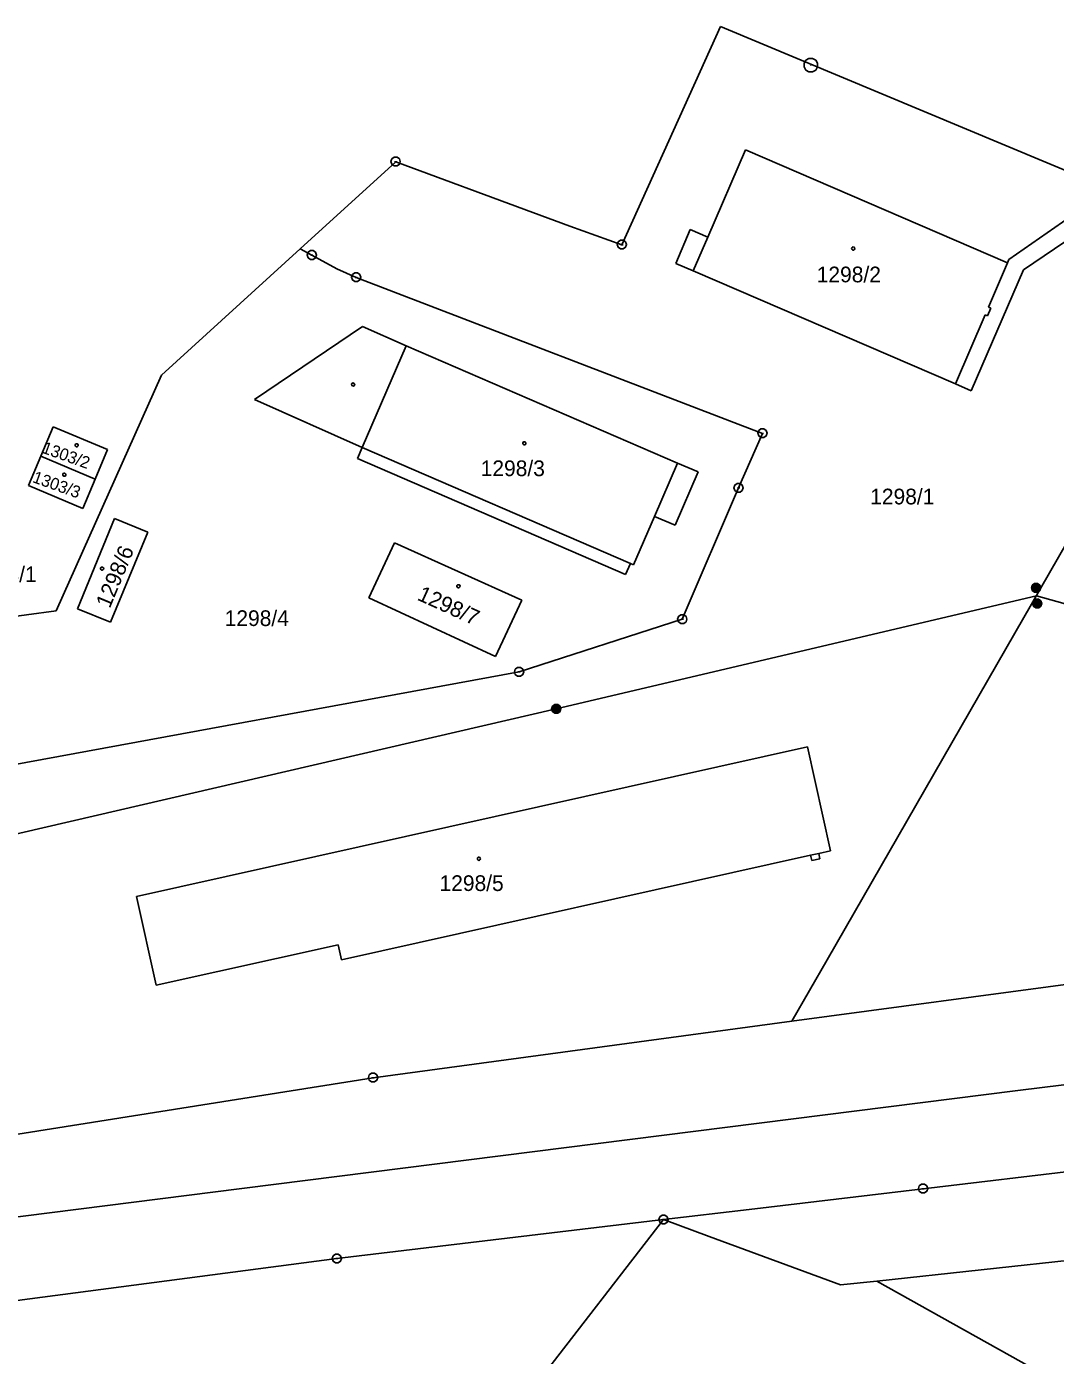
# Model space of a CAD drawing. Extents: x -806774 to -803680, y -1151731 to -1150053.
# Drawn here: x -804510.8 to -804399.3, y -1150506.1 to -1150362.2 of the extents above; entities that cross this region are included whole.
import ezdxf

# ---------------------------------------------------------------- set-up
doc = ezdxf.new("R2010")
doc.units = 0
for name, color, linetype in [('1', 7, 'Continuous'), ('12', 7, 'Continuous'), ('2', 7, 'Continuous'), ('4', 7, 'Continuous'), ('5', 7, 'Continuous'), ('6', 7, 'Continuous'), ('8', 7, 'Continuous')]:
    doc.layers.add(name, color=color, linetype=linetype)

msp = doc.modelspace()

# ---------------------------------------------------------------- linework, layer by layer
at = {"layer": '1'}
for p, q in [((-804446.28, -1150385.78), (-804435.61, -1150362.15)), ((-804379.46, -1150385.59), (-804435.61, -1150362.15)), ((-804432.88, -1150375.5), (-804436.98, -1150384.97)), ((-804404.52, -1150387.76), (-804432.88, -1150375.5)), ((-804470.79, -1150376.79), (-804481.13, -1150386.22)), ((-804470.79, -1150376.79), (-804455.94, -1150382.3)), ((-804395.31, -1150381.08), (-804404.37, -1150387.39)), ((-804455.94, -1150382.3), (-804451.93, -1150383.79)), ((-804402.78, -1150388.51), (-804393.31, -1150382.07)), ((-804451.93, -1150383.79), (-804446.28, -1150385.78)), ((-804438.88, -1150384.15), (-804440.46, -1150387.81)), ((-804436.98, -1150384.97), (-804438.88, -1150384.15)), ((-804496.15, -1150399.93), (-804481.13, -1150386.22)), ((-804479.87, -1150386.91), (-804481.13, -1150386.22)), ((-804477.15, -1150388.39), (-804479.87, -1150386.91)), ((-804475.07, -1150389.32), (-804477.15, -1150388.39)), ((-804440.46, -1150387.81), (-804438.58, -1150388.63)), ((-804438.58, -1150388.63), (-804410.14, -1150400.87)), ((-804408.44, -1150401.61), (-804402.78, -1150388.51)), ((-804404.37, -1150387.39), (-804404.52, -1150387.76)), ((-804475.07, -1150389.32), (-804431.06, -1150406.23)), ((-804486.1, -1150402.56), (-804474.37, -1150394.64)), ((-804474.37, -1150394.64), (-804469.64, -1150396.73)), ((-804469.64, -1150396.73), (-804440.25, -1150409.44)), ((-804385.7, -1150396.46), (-804424.05, -1150463.28)), ((-804507.58, -1150425.47), (-804496.15, -1150399.93)), ((-804410.14, -1150400.87), (-804408.44, -1150401.61)), ((-804474.41, -1150407.75), (-804486.1, -1150402.56)), ((-804509.23, -1150408.71), (-804507.89, -1150405.5)), ((-804507.89, -1150405.5), (-804502, -1150407.96)), ((-804431.06, -1150406.23), (-804433.64, -1150412.12)), ((-804510.56, -1150411.89), (-804509.23, -1150408.71)), ((-804509.23, -1150408.71), (-804503.35, -1150411.17)), ((-804502, -1150407.96), (-804503.35, -1150411.17)), ((-804474.93, -1150408.95), (-804474.41, -1150407.75)), ((-804445.88, -1150421.51), (-804474.93, -1150408.95)), ((-804440.25, -1150409.44), (-804438.01, -1150410.41)), ((-804503.35, -1150411.17), (-804504.68, -1150414.36)), ((-804438.01, -1150410.41), (-804440.51, -1150416.19)), ((-804504.68, -1150414.36), (-804510.56, -1150411.89)), ((-804433.64, -1150412.12), (-804439.74, -1150426.35)), ((-804505.26, -1150425.23), (-804501.23, -1150415.44)), ((-804501.23, -1150415.44), (-804497.65, -1150416.93)), ((-804442.75, -1150415.22), (-804445.02, -1150420.46)), ((-804440.51, -1150416.19), (-804442.75, -1150415.22)), ((-804497.65, -1150416.93), (-804501.68, -1150426.69)), ((-804473.68, -1150424.06), (-804470.93, -1150418.09)), ((-804470.93, -1150418.09), (-804457.13, -1150424.3)), ((-804445.36, -1150420.31), (-804445.88, -1150421.51)), ((-804445.02, -1150420.46), (-804445.36, -1150420.31)), ((-804459.96, -1150430.39), (-804473.68, -1150424.06)), ((-804457.13, -1150424.3), (-804459.96, -1150430.39)), ((-804524.97, -1150427.75), (-804507.58, -1150425.47)), ((-804501.68, -1150426.69), (-804505.26, -1150425.23)), ((-804439.74, -1150426.35), (-804457.42, -1150432.08)), ((-804457.42, -1150432.08), (-804541.27, -1150447.49)), ((-804498.86, -1150456.4), (-804426.19, -1150440.19)), ((-804426.19, -1150440.19), (-804423.68, -1150451.44)), ((-804425.85, -1150451.92), (-804476.67, -1150463.25)), ((-804425.72, -1150452.51), (-804425.85, -1150451.92)), ((-804423.68, -1150451.44), (-804424.97, -1150451.73)), ((-804424.97, -1150451.73), (-804424.84, -1150452.31)), ((-804424.84, -1150452.31), (-804425.72, -1150452.51)), ((-804496.72, -1150466.03), (-804498.86, -1150456.4)), ((-804477.02, -1150461.66), (-804496.72, -1150466.03)), ((-804476.67, -1150463.25), (-804477.02, -1150461.66)), ((-804424.05, -1150463.28), (-804427.86, -1150469.92)), ((-804427.86, -1150469.92), (-804381.52, -1150463.67)), ((-804427.86, -1150469.92), (-804473.24, -1150476.04)), ((-804473.24, -1150476.04), (-804532.83, -1150485.53)), ((-804413.66, -1150488.07), (-804383.87, -1150484.55)), ((-804413.66, -1150488.07), (-804432.51, -1150490.32)), ((-804432.51, -1150490.32), (-804441.78, -1150491.42)), ((-804441.78, -1150491.42), (-804477.16, -1150495.64)), ((-804467.14, -1150524.2), (-804441.78, -1150491.42)), ((-804436.85, -1150493.24), (-804441.78, -1150491.42)), ((-804436.85, -1150493.24), (-804422.59, -1150498.49)), ((-804418.66, -1150498.07), (-804389.32, -1150494.92)), ((-804520.26, -1150501.29), (-804477.16, -1150495.64)), ((-804422.59, -1150498.49), (-804418.66, -1150498.07)), ((-804397.29, -1150510.02), (-804418.66, -1150498.07))]:
    msp.add_line(p, q, dxfattribs=at)
at = {"layer": '12'}
for p, q in [((-804432.88, -1150375.5), (-804436.98, -1150384.97)), ((-804404.52, -1150387.76), (-804432.88, -1150375.5)), ((-804438.58, -1150388.63), (-804436.98, -1150384.97)), ((-804438.58, -1150388.63), (-804410.14, -1150400.87)), ((-804406.59, -1150392.54), (-804404.52, -1150387.76)), ((-804406.7, -1150393.48), (-804406.34, -1150392.65)), ((-804406.34, -1150392.65), (-804406.59, -1150392.54)), ((-804410.14, -1150400.87), (-804406.95, -1150393.37)), ((-804406.95, -1150393.37), (-804406.7, -1150393.48)), ((-804469.64, -1150396.73), (-804474.41, -1150407.75)), ((-804469.64, -1150396.73), (-804440.25, -1150409.44)), ((-804509.23, -1150408.71), (-804507.89, -1150405.5)), ((-804507.89, -1150405.5), (-804502, -1150407.96)), ((-804510.56, -1150411.89), (-804509.23, -1150408.71)), ((-804509.23, -1150408.71), (-804503.35, -1150411.17)), ((-804509.23, -1150408.71), (-804503.35, -1150411.17)), ((-804502, -1150407.96), (-804503.35, -1150411.17)), ((-804445.36, -1150420.31), (-804474.41, -1150407.75)), ((-804442.75, -1150415.22), (-804440.25, -1150409.44)), ((-804503.35, -1150411.17), (-804504.68, -1150414.36)), ((-804504.68, -1150414.36), (-804510.56, -1150411.89)), ((-804505.26, -1150425.23), (-804501.23, -1150415.44)), ((-804501.23, -1150415.44), (-804497.65, -1150416.93)), ((-804442.75, -1150415.22), (-804445.02, -1150420.46)), ((-804497.65, -1150416.93), (-804501.68, -1150426.69)), ((-804473.68, -1150424.06), (-804470.93, -1150418.09)), ((-804470.93, -1150418.09), (-804457.13, -1150424.3)), ((-804445.02, -1150420.46), (-804445.36, -1150420.31)), ((-804459.96, -1150430.39), (-804473.68, -1150424.06)), ((-804457.13, -1150424.3), (-804459.96, -1150430.39)), ((-804501.68, -1150426.69), (-804505.26, -1150425.23)), ((-804498.86, -1150456.4), (-804426.19, -1150440.19)), ((-804426.19, -1150440.19), (-804423.68, -1150451.44)), ((-804425.85, -1150451.92), (-804476.67, -1150463.25)), ((-804425.85, -1150451.92), (-804424.97, -1150451.73)), ((-804423.68, -1150451.44), (-804424.97, -1150451.73)), ((-804496.72, -1150466.03), (-804498.86, -1150456.4)), ((-804477.02, -1150461.66), (-804496.72, -1150466.03)), ((-804476.67, -1150463.25), (-804477.02, -1150461.66))]:
    msp.add_line(p, q, dxfattribs=at)
at = {"layer": '4'}
for p, q in [((-804438.58, -1150388.63), (-804436.98, -1150384.97)), ((-804406.59, -1150392.54), (-804404.52, -1150387.76)), ((-804406.7, -1150393.48), (-804406.34, -1150392.65)), ((-804406.34, -1150392.65), (-804406.59, -1150392.54)), ((-804410.14, -1150400.87), (-804406.95, -1150393.37)), ((-804406.95, -1150393.37), (-804406.7, -1150393.48)), ((-804469.64, -1150396.73), (-804474.41, -1150407.75)), ((-804445.36, -1150420.31), (-804474.41, -1150407.75)), ((-804442.75, -1150415.22), (-804440.25, -1150409.44)), ((-804425.85, -1150451.92), (-804424.97, -1150451.73))]:
    msp.add_line(p, q, dxfattribs=at)
at = {"layer": '5'}
for points in [[(-804421.23, -1150386.03), (-804421.13, -1150386.05), (-804421.08, -1150386.14), (-804421.06, -1150386.2), (-804421.08, -1150386.29), (-804421.16, -1150386.36), (-804421.23, -1150386.37), (-804421.32, -1150386.34), (-804421.38, -1150386.28), (-804421.4, -1150386.2), (-804421.38, -1150386.11), (-804421.3, -1150386.04)], [(-804475.27, -1150400.82), (-804475.23, -1150400.99), (-804475.36, -1150401.1), (-804475.53, -1150401.04), (-804475.57, -1150400.87), (-804475.44, -1150400.76)], [(-804505.29, -1150407.36), (-804505.21, -1150407.41), (-804505.19, -1150407.51), (-804505.19, -1150407.58), (-804505.24, -1150407.66), (-804505.34, -1150407.69), (-804505.41, -1150407.68), (-804505.48, -1150407.62), (-804505.52, -1150407.54), (-804505.51, -1150407.46), (-804505.46, -1150407.38), (-804505.36, -1150407.35)], [(-804457.01, -1150407.24), (-804456.95, -1150407.16), (-804456.85, -1150407.15), (-804456.78, -1150407.15), (-804456.71, -1150407.21), (-804456.68, -1150407.31), (-804456.69, -1150407.38), (-804456.76, -1150407.45), (-804456.83, -1150407.48), (-804456.92, -1150407.47), (-804456.99, -1150407.41), (-804457.02, -1150407.31)], [(-804506.63, -1150410.55), (-804506.55, -1150410.6), (-804506.53, -1150410.7), (-804506.53, -1150410.77), (-804506.58, -1150410.85), (-804506.68, -1150410.88), (-804506.75, -1150410.87), (-804506.82, -1150410.81), (-804506.86, -1150410.73), (-804506.85, -1150410.65), (-804506.8, -1150410.57), (-804506.7, -1150410.54)], [(-804502.75, -1150420.81), (-804502.69, -1150420.73), (-804502.59, -1150420.72), (-804502.52, -1150420.72), (-804502.45, -1150420.78), (-804502.42, -1150420.88), (-804502.43, -1150420.95), (-804502.5, -1150421.02), (-804502.57, -1150421.05), (-804502.66, -1150421.04), (-804502.73, -1150420.98), (-804502.76, -1150420.88)], [(-804464.15, -1150422.72), (-804464.09, -1150422.64), (-804463.99, -1150422.63), (-804463.92, -1150422.63), (-804463.85, -1150422.69), (-804463.82, -1150422.79), (-804463.83, -1150422.86), (-804463.9, -1150422.93), (-804463.97, -1150422.96), (-804464.06, -1150422.95), (-804464.13, -1150422.89), (-804464.16, -1150422.79)], [(-804461.77, -1150452.15), (-804461.67, -1150452.17), (-804461.62, -1150452.26), (-804461.6, -1150452.32), (-804461.62, -1150452.41), (-804461.7, -1150452.48), (-804461.77, -1150452.49), (-804461.86, -1150452.46), (-804461.92, -1150452.4), (-804461.94, -1150452.32), (-804461.92, -1150452.23), (-804461.84, -1150452.16)]]:
    msp.add_lwpolyline(points, close=True, dxfattribs=at)
at = {"layer": '6'}
for p, q in [((-804453.4, -1150436.09), (-804401.37, -1150423.83)), ((-804401.37, -1150423.83), (-804363.28, -1150434.51)), ((-804521.63, -1150451.88), (-804453.4, -1150436.09)), ((-804378.64, -1150474.32), (-804403.39, -1150477.42)), ((-804403.39, -1150477.42), (-804487.45, -1150488.06)), ((-804487.45, -1150488.06), (-804536.45, -1150494.26))]:
    msp.add_line(p, q, dxfattribs=at)
for points in [[(-804401.58, -1150422.5), (-804401.27, -1150422.5), (-804401.02, -1150422.68), (-804400.92, -1150422.97), (-804401.02, -1150423.26), (-804401.27, -1150423.44), (-804401.58, -1150423.44), (-804401.83, -1150423.26), (-804401.93, -1150422.97), (-804401.83, -1150422.68), (-804401.58, -1150422.5), (-804401.55, -1150422.54), (-804401.31, -1150422.54), (-804401.15, -1150422.62), (-804401.71, -1150422.62), (-804401.79, -1150422.7), (-804401.07, -1150422.7), (-804401.07, -1150422.78), (-804401.79, -1150422.78), (-804401.83, -1150422.86), (-804401.03, -1150422.86), (-804400.99, -1150422.94), (-804401.87, -1150422.94), (-804401.87, -1150423.02), (-804400.99, -1150423.02), (-804401.02, -1150423.1), (-804401.83, -1150423.1), (-804401.82, -1150423.18), (-804401.01, -1150423.18), (-804401.06, -1150423.26), (-804401.78, -1150423.26), (-804401.7, -1150423.34), (-804401.14, -1150423.34), (-804401.25, -1150423.42), (-804401.59, -1150423.42)], [(-804401.46, -1150424.2), (-804401.15, -1150424.2), (-804400.9, -1150424.38), (-804400.8, -1150424.67), (-804400.9, -1150424.96), (-804401.15, -1150425.14), (-804401.46, -1150425.14), (-804401.71, -1150424.96), (-804401.81, -1150424.67), (-804401.71, -1150424.38), (-804401.46, -1150424.2), (-804401.43, -1150424.24), (-804401.19, -1150424.24), (-804401.03, -1150424.32), (-804401.59, -1150424.32), (-804401.67, -1150424.4), (-804400.95, -1150424.4), (-804400.95, -1150424.48), (-804401.67, -1150424.48), (-804401.71, -1150424.56), (-804400.91, -1150424.56), (-804400.87, -1150424.64), (-804401.75, -1150424.64), (-804401.75, -1150424.72), (-804400.87, -1150424.72), (-804400.9, -1150424.8), (-804401.71, -1150424.8), (-804401.7, -1150424.88), (-804400.89, -1150424.88), (-804400.94, -1150424.96), (-804401.66, -1150424.96), (-804401.58, -1150425.04), (-804401.02, -1150425.04), (-804401.13, -1150425.12), (-804401.47, -1150425.12)], [(-804453.55, -1150435.61), (-804453.24, -1150435.61), (-804452.99, -1150435.79), (-804452.89, -1150436.08), (-804452.99, -1150436.37), (-804453.24, -1150436.55), (-804453.55, -1150436.55), (-804453.8, -1150436.37), (-804453.9, -1150436.08), (-804453.8, -1150435.79), (-804453.55, -1150435.61), (-804453.52, -1150435.65), (-804453.28, -1150435.65), (-804453.12, -1150435.73), (-804453.68, -1150435.73), (-804453.76, -1150435.81), (-804453.04, -1150435.81), (-804453.04, -1150435.89), (-804453.76, -1150435.89), (-804453.8, -1150435.97), (-804453, -1150435.97), (-804452.96, -1150436.05), (-804453.84, -1150436.05), (-804453.84, -1150436.13), (-804452.96, -1150436.13), (-804452.99, -1150436.21), (-804453.8, -1150436.21), (-804453.79, -1150436.29), (-804452.98, -1150436.29), (-804453.03, -1150436.37), (-804453.75, -1150436.37), (-804453.67, -1150436.45), (-804453.11, -1150436.45), (-804453.22, -1150436.53), (-804453.56, -1150436.53)]]:
    msp.add_lwpolyline(points, dxfattribs=at)
at = {"layer": '8'}
for p, q in [((-804425.87, -1150366.32), (-804425.77, -1150366.32)), ((-804470.91, -1150376.79), (-804470.67, -1150376.79)), ((-804446.4, -1150385.78), (-804446.16, -1150385.78)), ((-804479.99, -1150386.91), (-804479.75, -1150386.91)), ((-804475.19, -1150389.32), (-804474.95, -1150389.32)), ((-804431.18, -1150406.23), (-804430.94, -1150406.23)), ((-804433.76, -1150412.12), (-804433.52, -1150412.12)), ((-804439.86, -1150426.35), (-804439.62, -1150426.35)), ((-804457.54, -1150432.08), (-804457.3, -1150432.08)), ((-804473.36, -1150476.04), (-804473.12, -1150476.04)), ((-804413.78, -1150488.07), (-804413.54, -1150488.07)), ((-804441.9, -1150491.42), (-804441.66, -1150491.42)), ((-804477.28, -1150495.64), (-804477.04, -1150495.64))]:
    msp.add_line(p, q, dxfattribs=at)
for points in [[(-804425.63, -1150365.6), (-804425.29, -1150365.79), (-804425.1, -1150366.13), (-804425.1, -1150366.52), (-804425.29, -1150366.86), (-804425.63, -1150367.05), (-804426.02, -1150367.05), (-804426.36, -1150366.86), (-804426.55, -1150366.52), (-804426.55, -1150366.13), (-804426.36, -1150365.79), (-804426.02, -1150365.6)], [(-804470.64, -1150376.31), (-804470.39, -1150376.49), (-804470.29, -1150376.78), (-804470.39, -1150377.07), (-804470.64, -1150377.25), (-804470.95, -1150377.25), (-804471.2, -1150377.07), (-804471.3, -1150376.78), (-804471.2, -1150376.49), (-804470.95, -1150376.31)], [(-804446.13, -1150385.3), (-804445.88, -1150385.48), (-804445.78, -1150385.77), (-804445.88, -1150386.06), (-804446.13, -1150386.24), (-804446.44, -1150386.24), (-804446.69, -1150386.06), (-804446.79, -1150385.77), (-804446.69, -1150385.48), (-804446.44, -1150385.3)], [(-804479.72, -1150386.43), (-804479.47, -1150386.61), (-804479.37, -1150386.9), (-804479.47, -1150387.19), (-804479.72, -1150387.37), (-804480.03, -1150387.37), (-804480.28, -1150387.19), (-804480.38, -1150386.9), (-804480.28, -1150386.61), (-804480.03, -1150386.43)], [(-804474.92, -1150388.84), (-804474.67, -1150389.02), (-804474.57, -1150389.31), (-804474.67, -1150389.6), (-804474.92, -1150389.78), (-804475.23, -1150389.78), (-804475.48, -1150389.6), (-804475.58, -1150389.31), (-804475.48, -1150389.02), (-804475.23, -1150388.84)], [(-804430.91, -1150405.75), (-804430.66, -1150405.93), (-804430.56, -1150406.22), (-804430.66, -1150406.51), (-804430.91, -1150406.69), (-804431.22, -1150406.69), (-804431.47, -1150406.51), (-804431.57, -1150406.22), (-804431.47, -1150405.93), (-804431.22, -1150405.75)], [(-804433.49, -1150411.64), (-804433.24, -1150411.82), (-804433.14, -1150412.11), (-804433.24, -1150412.4), (-804433.49, -1150412.58), (-804433.8, -1150412.58), (-804434.05, -1150412.4), (-804434.15, -1150412.11), (-804434.05, -1150411.82), (-804433.8, -1150411.64)], [(-804439.59, -1150425.87), (-804439.34, -1150426.05), (-804439.24, -1150426.34), (-804439.34, -1150426.63), (-804439.59, -1150426.81), (-804439.9, -1150426.81), (-804440.15, -1150426.63), (-804440.25, -1150426.34), (-804440.15, -1150426.05), (-804439.9, -1150425.87)], [(-804457.27, -1150431.6), (-804457.02, -1150431.78), (-804456.92, -1150432.07), (-804457.02, -1150432.36), (-804457.27, -1150432.54), (-804457.58, -1150432.54), (-804457.83, -1150432.36), (-804457.93, -1150432.07), (-804457.83, -1150431.78), (-804457.58, -1150431.6)], [(-804473.09, -1150475.56), (-804472.84, -1150475.74), (-804472.74, -1150476.03), (-804472.84, -1150476.32), (-804473.09, -1150476.5), (-804473.4, -1150476.5), (-804473.65, -1150476.32), (-804473.75, -1150476.03), (-804473.65, -1150475.74), (-804473.4, -1150475.56)], [(-804413.51, -1150487.59), (-804413.26, -1150487.77), (-804413.16, -1150488.06), (-804413.26, -1150488.35), (-804413.51, -1150488.53), (-804413.82, -1150488.53), (-804414.07, -1150488.35), (-804414.17, -1150488.06), (-804414.07, -1150487.77), (-804413.82, -1150487.59)], [(-804441.63, -1150490.94), (-804441.38, -1150491.12), (-804441.28, -1150491.41), (-804441.38, -1150491.7), (-804441.63, -1150491.88), (-804441.94, -1150491.88), (-804442.19, -1150491.7), (-804442.29, -1150491.41), (-804442.19, -1150491.12), (-804441.94, -1150490.94)], [(-804477.01, -1150495.16), (-804476.76, -1150495.34), (-804476.66, -1150495.63), (-804476.76, -1150495.92), (-804477.01, -1150496.1), (-804477.32, -1150496.1), (-804477.57, -1150495.92), (-804477.67, -1150495.63), (-804477.57, -1150495.34), (-804477.32, -1150495.16)]]:
    msp.add_lwpolyline(points, close=True, dxfattribs=at)

# ---------------------------------------------------------------- texts
at = {"layer": '2'}
for s, p in [('1298/2', (-804425.18, -1150389.86)), ('1298/3', (-804461.58, -1150410.86)), ('1298/1', (-804419.39, -1150413.92)), ('1303/1', (-804516.63, -1150422.34)), ('1298/4', (-804489.31, -1150427.1)), ('1298/5', (-804466.04, -1150455.81))]:
    msp.add_text(s, height=1.7, dxfattribs=at).set_placement(p)
for s, height, rotation, p in [('1303/2', 1.3, 340.2223, (-804509.2, -1150408.3)), ('1303/3', 1.3, 340.2223, (-804510.22, -1150411.49)), ('1298/6', 1.7, 67.4944, (-804501.76, -1150425.27)), ('1298/7', 1.7, 335.696, (-804468.55, -1150424.23))]:
    msp.add_text(s, height=height, rotation=rotation, dxfattribs=at).set_placement(p)

doc.saveas('drawing.dxf')
